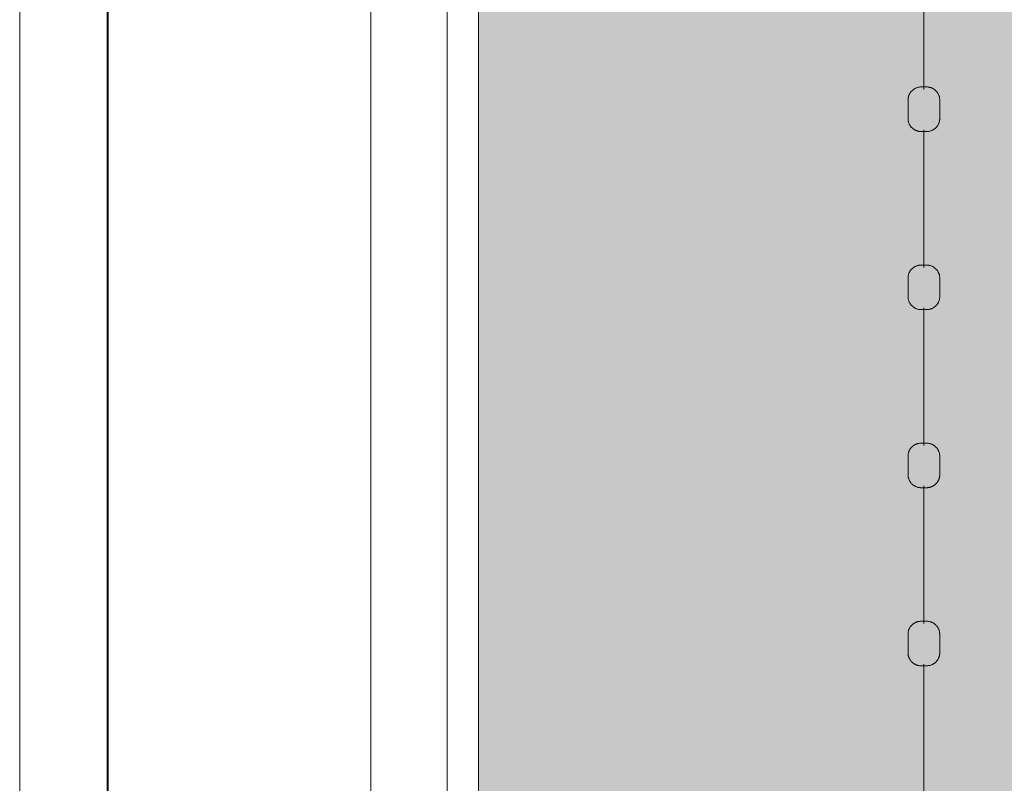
# Model space of a CAD drawing. Header units: millimetres. Extents: x 2016 to 102618, y -16590 to 68005.
# Tile 320 of 654: x 67985 to 69090, y 43663 to 44521. Entities that reach past the tile are written whole.
import ezdxf

# ---------------------------------------------------------------- set-up
doc = ezdxf.new("R2010")
doc.units = ezdxf.units.MM
for name, color, linetype, lineweight in [('A-DETL', 90, 'Continuous', 18), ('A-DETL-MBND', 5, 'Continuous', 13), ('A-FLOR', 192, 'Continuous', 13), ('A-WALL', 113, 'Continuous', 13), ('Q-SPCQ', 91, 'Continuous', 13)]:
    doc.layers.add(name, color=color, linetype=linetype, lineweight=lineweight)
doc.layers.add('Water', color=131, linetype='Continuous')

# ---------------------------------------------------------------- blocks, each defined once
blk = doc.blocks.new('43_VCS_SE_goot_rooster_schuin - 28_VCS_RVS wand-gootrooster 25000mm-4108952-00 Begane grond')
at = {"layer": 'Q-SPCQ'}
for p, q in [((-10470.3, 147.1), (5257.2, 147.1)), ((5256.7, 145.8), (-10470.3, 145.8)), ((-10470.2, -148.8), (5144.4, -148.8))]:
    blk.add_line(p, q, dxfattribs=at)
blk = doc.blocks.new('89_VCS_SE_drijflijn - drijflijn-V276-00 Begane grond')
at = {"layer": 'Q-SPCQ'}
for p, q in [((3767.2, 17.8), (3746.7, 17.8)), ((3967.2, 17.8), (3946.7, 17.8)), ((4167.2, 17.8), (4146.7, 17.8)), ((4367.2, 17.8), (4346.7, 17.8)), ((3579.9, 0), (3734.6, 0)), ((3779.9, 0), (3934.6, 0)), ((3979.9, 0), (4134.6, 0)), ((4179.9, 0), (4334.6, 0)), ((4379.9, 0), (4534.6, 0)), ((3746.7, -17.8), (3767.2, -17.8)), ((3946.7, -17.8), (3967.2, -17.8)), ((4146.7, -17.8), (4167.2, -17.8)), ((4346.7, -17.8), (4367.2, -17.8))]:
    blk.add_line(p, q, dxfattribs=at)
at = {"layer": 'Q-SPCQ', "flags": 128}
for points in [[(3731.9, 3), (3731.9, 3.6), (3731.9, 4.2), (3732, 4.8), (3732.1, 5.4), (3732.2, 5.9), (3732.3, 6.5), (3732.5, 7.1), (3732.6, 7.7), (3732.8, 8.2), (3733, 8.8), (3733.3, 9.3), (3733.6, 9.9), (3733.8, 10.4), (3734.1, 10.9), (3734.5, 11.4), (3734.8, 11.9), (3735.2, 12.3), (3735.6, 12.8), (3736, 13.2), (3736.4, 13.6), (3736.8, 14.1), (3737.3, 14.4), (3737.7, 14.8), (3738.2, 15.2), (3738.7, 15.5), (3739.2, 15.8), (3739.7, 16.1), (3740.3, 16.4), (3740.8, 16.6), (3741.3, 16.8), (3741.9, 17), (3742.5, 17.2), (3743, 17.4), (3743.6, 17.5), (3744.2, 17.6), (3744.8, 17.7), (3745.4, 17.8), (3746, 17.8), (3746.6, 17.8), (3746.7, 17.8)], [(3767.2, 17.8), (3767.8, 17.8), (3768.4, 17.8), (3768.9, 17.7), (3769.5, 17.7), (3770.1, 17.5), (3770.7, 17.4), (3771.2, 17.3), (3771.8, 17.1), (3772.4, 16.9), (3772.9, 16.7), (3773.4, 16.4), (3774, 16.2), (3774.5, 15.9), (3775, 15.6), (3775.5, 15.3), (3776, 14.9), (3776.4, 14.6), (3776.9, 14.2), (3777.3, 13.8), (3777.7, 13.4), (3778.1, 13), (3778.5, 12.5), (3778.9, 12.1), (3779.2, 11.6), (3779.5, 11.1), (3779.9, 10.6), (3780.1, 10.1), (3780.4, 9.6), (3780.7, 9), (3780.9, 8.5), (3781.1, 7.9), (3781.3, 7.4), (3781.4, 6.8), (3781.5, 6.2), (3781.7, 5.7), (3781.7, 5.1), (3781.8, 4.5), (3781.9, 3.9), (3781.9, 3.3), (3781.9, 3.2)], [(3931.9, 3), (3931.9, 3.6), (3931.9, 4.2), (3932, 4.8), (3932.1, 5.4), (3932.2, 5.9), (3932.3, 6.5), (3932.5, 7.1), (3932.6, 7.7), (3932.8, 8.2), (3933, 8.8), (3933.3, 9.3), (3933.6, 9.9), (3933.8, 10.4), (3934.1, 10.9), (3934.5, 11.4), (3934.8, 11.9), (3935.2, 12.3), (3935.6, 12.8), (3936, 13.2), (3936.4, 13.6), (3936.8, 14.1), (3937.3, 14.4), (3937.7, 14.8), (3938.2, 15.2), (3938.7, 15.5), (3939.2, 15.8), (3939.7, 16.1), (3940.3, 16.4), (3940.8, 16.6), (3941.3, 16.8), (3941.9, 17), (3942.5, 17.2), (3943, 17.4), (3943.6, 17.5), (3944.2, 17.6), (3944.8, 17.7), (3945.4, 17.8), (3946, 17.8), (3946.6, 17.8), (3946.7, 17.8)], [(3967.2, 17.8), (3967.8, 17.8), (3968.4, 17.8), (3968.9, 17.7), (3969.5, 17.7), (3970.1, 17.5), (3970.7, 17.4), (3971.2, 17.3), (3971.8, 17.1), (3972.4, 16.9), (3972.9, 16.7), (3973.4, 16.4), (3974, 16.2), (3974.5, 15.9), (3975, 15.6), (3975.5, 15.3), (3976, 14.9), (3976.4, 14.6), (3976.9, 14.2), (3977.3, 13.8), (3977.7, 13.4), (3978.1, 13), (3978.5, 12.5), (3978.9, 12.1), (3979.2, 11.6), (3979.5, 11.1), (3979.9, 10.6), (3980.1, 10.1), (3980.4, 9.6), (3980.7, 9), (3980.9, 8.5), (3981.1, 7.9), (3981.3, 7.4), (3981.4, 6.8), (3981.5, 6.2), (3981.7, 5.7), (3981.7, 5.1), (3981.8, 4.5), (3981.9, 3.9), (3981.9, 3.3), (3981.9, 3.2)], [(4131.9, 3), (4131.9, 3.6), (4131.9, 4.2), (4132, 4.8), (4132.1, 5.4), (4132.2, 5.9), (4132.3, 6.5), (4132.5, 7.1), (4132.6, 7.7), (4132.8, 8.2), (4133, 8.8), (4133.3, 9.3), (4133.6, 9.9), (4133.8, 10.4), (4134.1, 10.9), (4134.5, 11.4), (4134.8, 11.9), (4135.2, 12.3), (4135.6, 12.8), (4136, 13.2), (4136.4, 13.6), (4136.8, 14.1), (4137.3, 14.4), (4137.7, 14.8), (4138.2, 15.2), (4138.7, 15.5), (4139.2, 15.8), (4139.7, 16.1), (4140.3, 16.4), (4140.8, 16.6), (4141.3, 16.8), (4141.9, 17), (4142.5, 17.2), (4143, 17.4), (4143.6, 17.5), (4144.2, 17.6), (4144.8, 17.7), (4145.4, 17.8), (4146, 17.8), (4146.6, 17.8), (4146.7, 17.8)], [(4167.2, 17.8), (4167.8, 17.8), (4168.4, 17.8), (4168.9, 17.7), (4169.5, 17.7), (4170.1, 17.5), (4170.7, 17.4), (4171.2, 17.3), (4171.8, 17.1), (4172.4, 16.9), (4172.9, 16.7), (4173.4, 16.4), (4174, 16.2), (4174.5, 15.9), (4175, 15.6), (4175.5, 15.3), (4176, 14.9), (4176.4, 14.6), (4176.9, 14.2), (4177.3, 13.8), (4177.7, 13.4), (4178.1, 13), (4178.5, 12.5), (4178.9, 12.1), (4179.2, 11.6), (4179.5, 11.1), (4179.9, 10.6), (4180.1, 10.1), (4180.4, 9.6), (4180.7, 9), (4180.9, 8.5), (4181.1, 7.9), (4181.3, 7.4), (4181.4, 6.8), (4181.5, 6.2), (4181.7, 5.7), (4181.7, 5.1), (4181.8, 4.5), (4181.9, 3.9), (4181.9, 3.3), (4181.9, 3.2)], [(4331.9, 3), (4331.9, 3.6), (4331.9, 4.2), (4332, 4.8), (4332.1, 5.4), (4332.2, 5.9), (4332.3, 6.5), (4332.5, 7.1), (4332.6, 7.7), (4332.8, 8.2), (4333, 8.8), (4333.3, 9.3), (4333.6, 9.9), (4333.8, 10.4), (4334.1, 10.9), (4334.5, 11.4), (4334.8, 11.9), (4335.2, 12.3), (4335.6, 12.8), (4336, 13.2), (4336.4, 13.6), (4336.8, 14.1), (4337.3, 14.4), (4337.7, 14.8), (4338.2, 15.2), (4338.7, 15.5), (4339.2, 15.8), (4339.7, 16.1), (4340.3, 16.4), (4340.8, 16.6), (4341.3, 16.8), (4341.9, 17), (4342.5, 17.2), (4343, 17.4), (4343.6, 17.5), (4344.2, 17.6), (4344.8, 17.7), (4345.4, 17.8), (4346, 17.8), (4346.6, 17.8), (4346.7, 17.8)], [(4367.2, 17.8), (4367.8, 17.8), (4368.4, 17.8), (4368.9, 17.7), (4369.5, 17.7), (4370.1, 17.5), (4370.7, 17.4), (4371.2, 17.3), (4371.8, 17.1), (4372.4, 16.9), (4372.9, 16.7), (4373.4, 16.4), (4374, 16.2), (4374.5, 15.9), (4375, 15.6), (4375.5, 15.3), (4376, 14.9), (4376.4, 14.6), (4376.9, 14.2), (4377.3, 13.8), (4377.7, 13.4), (4378.1, 13), (4378.5, 12.5), (4378.9, 12.1), (4379.2, 11.6), (4379.5, 11.1), (4379.9, 10.6), (4380.1, 10.1), (4380.4, 9.6), (4380.7, 9), (4380.9, 8.5), (4381.1, 7.9), (4381.3, 7.4), (4381.4, 6.8), (4381.5, 6.2), (4381.7, 5.7), (4381.7, 5.1), (4381.8, 4.5), (4381.9, 3.9), (4381.9, 3.3), (4381.9, 3.2)], [(3731.9, -3), (3731.9, -3), (3731.9, -3), (3731.9, -3), (3731.9, -3), (3731.9, -2.9), (3731.9, -2.9), (3731.9, -2.9), (3731.9, -2.8), (3731.9, -2.8), (3731.9, -2.8), (3731.9, -2.7), (3731.9, -2.7), (3731.9, -2.6), (3731.9, -2.5), (3731.9, -2.5), (3731.9, -2.4), (3731.9, -2.3), (3731.9, -2.3), (3731.9, -2.2), (3731.9, -2.1), (3731.9, -2), (3731.9, -1.9), (3731.9, -1.8), (3731.9, -1.7), (3731.9, -1.6), (3731.9, -1.5), (3731.9, -1.4), (3731.9, -1.3), (3731.9, -1.2), (3731.9, -1.1), (3731.9, -1), (3731.9, -0.9), (3731.9, -0.7), (3731.9, -0.6), (3731.9, -0.5), (3731.9, -0.4), (3731.9, -0.3), (3731.9, -0.2), (3731.9, 0), (3731.9, 0.1), (3731.9, 0.2), (3731.9, 0.3), (3731.9, 0.4), (3731.9, 0.6), (3731.9, 0.7), (3731.9, 0.8), (3731.9, 0.9), (3731.9, 1), (3731.9, 1.1), (3731.9, 1.2), (3731.9, 1.4), (3731.9, 1.5), (3731.9, 1.6), (3731.9, 1.7), (3731.9, 1.8), (3731.9, 1.9), (3731.9, 2), (3731.9, 2), (3731.9, 2.1), (3731.9, 2.2), (3731.9, 2.3), (3731.9, 2.4), (3731.9, 2.4), (3731.9, 2.5), (3731.9, 2.6), (3731.9, 2.6), (3731.9, 2.7), (3731.9, 2.7), (3731.9, 2.8), (3731.9, 2.8), (3731.9, 2.9), (3731.9, 2.9), (3731.9, 2.9), (3731.9, 3), (3731.9, 3), (3731.9, 3), (3731.9, 3), (3731.9, 3)], [(3731.9, 3), (3731.9, 3), (3731.9, 3), (3731.9, 3), (3731.9, 3), (3731.9, 2.9), (3731.9, 2.9), (3731.9, 2.9), (3731.9, 2.8), (3731.9, 2.8), (3731.9, 2.8), (3731.9, 2.7), (3731.9, 2.7), (3731.9, 2.6), (3731.9, 2.5), (3731.9, 2.5), (3731.9, 2.4), (3731.9, 2.3), (3731.9, 2.3), (3731.9, 2.2), (3731.9, 2.1), (3731.9, 2), (3731.9, 1.9), (3731.9, 1.8), (3731.9, 1.7), (3731.9, 1.6), (3731.9, 1.5), (3731.9, 1.4), (3731.9, 1.3), (3731.9, 1.2), (3731.9, 1.1), (3731.9, 1), (3731.9, 0.9), (3731.9, 0.7), (3731.9, 0.6), (3731.9, 0.5), (3731.9, 0.4), (3731.9, 0.3), (3731.9, 0.2), (3731.9, 0), (3731.9, -0.1), (3731.9, -0.2), (3731.9, -0.3), (3731.9, -0.4), (3731.9, -0.6), (3731.9, -0.7), (3731.9, -0.8), (3731.9, -0.9), (3731.9, -1), (3731.9, -1.1), (3731.9, -1.2), (3731.9, -1.4), (3731.9, -1.5), (3731.9, -1.6), (3731.9, -1.7), (3731.9, -1.8), (3731.9, -1.9), (3731.9, -2), (3731.9, -2), (3731.9, -2.1), (3731.9, -2.2), (3731.9, -2.3), (3731.9, -2.4), (3731.9, -2.4), (3731.9, -2.5), (3731.9, -2.6), (3731.9, -2.6), (3731.9, -2.7), (3731.9, -2.7), (3731.9, -2.8), (3731.9, -2.8), (3731.9, -2.9), (3731.9, -2.9), (3731.9, -2.9), (3731.9, -3), (3731.9, -3), (3731.9, -3), (3731.9, -3), (3731.9, -3)], [(3781.9, 3.2), (3781.9, 3.2), (3781.9, 3.1), (3781.9, 3.1), (3781.9, 3.1), (3781.9, 3.1), (3781.9, 3.1), (3781.9, 3), (3781.9, 3), (3781.9, 3), (3781.9, 2.9), (3781.9, 2.9), (3781.9, 2.8), (3781.9, 2.7), (3781.9, 2.7), (3781.9, 2.6), (3781.9, 2.5), (3781.9, 2.5), (3781.9, 2.4), (3781.9, 2.3), (3781.9, 2.2), (3781.9, 2.1), (3781.9, 2), (3781.9, 1.9), (3781.9, 1.8), (3781.9, 1.7), (3781.9, 1.6), (3781.9, 1.5), (3781.9, 1.4), (3781.9, 1.3), (3781.9, 1.1), (3781.9, 1), (3781.9, 0.9), (3781.9, 0.8), (3781.9, 0.7), (3781.9, 0.5), (3781.9, 0.4), (3781.9, 0.3), (3781.9, 0.2), (3781.9, 0), (3781.9, -0.1), (3781.9, -0.2), (3781.9, -0.3), (3781.9, -0.5), (3781.9, -0.6), (3781.9, -0.7), (3781.9, -0.8), (3781.9, -1), (3781.9, -1.1), (3781.9, -1.2), (3781.9, -1.3), (3781.9, -1.4), (3781.9, -1.5), (3781.9, -1.6), (3781.9, -1.8), (3781.9, -1.9), (3781.9, -2), (3781.9, -2.1), (3781.9, -2.2), (3781.9, -2.2), (3781.9, -2.3), (3781.9, -2.4), (3781.9, -2.5), (3781.9, -2.6), (3781.9, -2.6), (3781.9, -2.7), (3781.9, -2.8), (3781.9, -2.8), (3781.9, -2.9), (3781.9, -2.9), (3781.9, -3), (3781.9, -3), (3781.9, -3.1), (3781.9, -3.1), (3781.9, -3.1), (3781.9, -3.1), (3781.9, -3.1), (3781.9, -3.2), (3781.9, -3.2)], [(3781.9, -3.2), (3781.9, -3.2), (3781.9, -3.1), (3781.9, -3.1), (3781.9, -3.1), (3781.9, -3.1), (3781.9, -3.1), (3781.9, -3), (3781.9, -3), (3781.9, -3), (3781.9, -2.9), (3781.9, -2.9), (3781.9, -2.8), (3781.9, -2.7), (3781.9, -2.7), (3781.9, -2.6), (3781.9, -2.5), (3781.9, -2.5), (3781.9, -2.4), (3781.9, -2.3), (3781.9, -2.2), (3781.9, -2.1), (3781.9, -2), (3781.9, -1.9), (3781.9, -1.8), (3781.9, -1.7), (3781.9, -1.6), (3781.9, -1.5), (3781.9, -1.4), (3781.9, -1.3), (3781.9, -1.1), (3781.9, -1), (3781.9, -0.9), (3781.9, -0.8), (3781.9, -0.7), (3781.9, -0.5), (3781.9, -0.4), (3781.9, -0.3), (3781.9, -0.2), (3781.9, 0), (3781.9, 0.1), (3781.9, 0.2), (3781.9, 0.3), (3781.9, 0.5), (3781.9, 0.6), (3781.9, 0.7), (3781.9, 0.8), (3781.9, 1), (3781.9, 1.1), (3781.9, 1.2), (3781.9, 1.3), (3781.9, 1.4), (3781.9, 1.5), (3781.9, 1.6), (3781.9, 1.8), (3781.9, 1.9), (3781.9, 2), (3781.9, 2.1), (3781.9, 2.2), (3781.9, 2.2), (3781.9, 2.3), (3781.9, 2.4), (3781.9, 2.5), (3781.9, 2.6), (3781.9, 2.6), (3781.9, 2.7), (3781.9, 2.8), (3781.9, 2.8), (3781.9, 2.9), (3781.9, 2.9), (3781.9, 3), (3781.9, 3), (3781.9, 3.1), (3781.9, 3.1), (3781.9, 3.1), (3781.9, 3.1), (3781.9, 3.1), (3781.9, 3.2), (3781.9, 3.2)], [(3931.9, -3), (3931.9, -3), (3931.9, -3), (3931.9, -3), (3931.9, -3), (3931.9, -2.9), (3931.9, -2.9), (3931.9, -2.9), (3931.9, -2.8), (3931.9, -2.8), (3931.9, -2.8), (3931.9, -2.7), (3931.9, -2.7), (3931.9, -2.6), (3931.9, -2.5), (3931.9, -2.5), (3931.9, -2.4), (3931.9, -2.3), (3931.9, -2.3), (3931.9, -2.2), (3931.9, -2.1), (3931.9, -2), (3931.9, -1.9), (3931.9, -1.8), (3931.9, -1.7), (3931.9, -1.6), (3931.9, -1.5), (3931.9, -1.4), (3931.9, -1.3), (3931.9, -1.2), (3931.9, -1.1), (3931.9, -1), (3931.9, -0.9), (3931.9, -0.7), (3931.9, -0.6), (3931.9, -0.5), (3931.9, -0.4), (3931.9, -0.3), (3931.9, -0.2), (3931.9, 0), (3931.9, 0.1), (3931.9, 0.2), (3931.9, 0.3), (3931.9, 0.4), (3931.9, 0.6), (3931.9, 0.7), (3931.9, 0.8), (3931.9, 0.9), (3931.9, 1), (3931.9, 1.1), (3931.9, 1.2), (3931.9, 1.4), (3931.9, 1.5), (3931.9, 1.6), (3931.9, 1.7), (3931.9, 1.8), (3931.9, 1.9), (3931.9, 2), (3931.9, 2), (3931.9, 2.1), (3931.9, 2.2), (3931.9, 2.3), (3931.9, 2.4), (3931.9, 2.4), (3931.9, 2.5), (3931.9, 2.6), (3931.9, 2.6), (3931.9, 2.7), (3931.9, 2.7), (3931.9, 2.8), (3931.9, 2.8), (3931.9, 2.9), (3931.9, 2.9), (3931.9, 2.9), (3931.9, 3), (3931.9, 3), (3931.9, 3), (3931.9, 3), (3931.9, 3)], [(3931.9, 3), (3931.9, 3), (3931.9, 3), (3931.9, 3), (3931.9, 3), (3931.9, 2.9), (3931.9, 2.9), (3931.9, 2.9), (3931.9, 2.8), (3931.9, 2.8), (3931.9, 2.8), (3931.9, 2.7), (3931.9, 2.7), (3931.9, 2.6), (3931.9, 2.5), (3931.9, 2.5), (3931.9, 2.4), (3931.9, 2.3), (3931.9, 2.3), (3931.9, 2.2), (3931.9, 2.1), (3931.9, 2), (3931.9, 1.9), (3931.9, 1.8), (3931.9, 1.7), (3931.9, 1.6), (3931.9, 1.5), (3931.9, 1.4), (3931.9, 1.3), (3931.9, 1.2), (3931.9, 1.1), (3931.9, 1), (3931.9, 0.9), (3931.9, 0.7), (3931.9, 0.6), (3931.9, 0.5), (3931.9, 0.4), (3931.9, 0.3), (3931.9, 0.2), (3931.9, 0), (3931.9, -0.1), (3931.9, -0.2), (3931.9, -0.3), (3931.9, -0.4), (3931.9, -0.6), (3931.9, -0.7), (3931.9, -0.8), (3931.9, -0.9), (3931.9, -1), (3931.9, -1.1), (3931.9, -1.2), (3931.9, -1.4), (3931.9, -1.5), (3931.9, -1.6), (3931.9, -1.7), (3931.9, -1.8), (3931.9, -1.9), (3931.9, -2), (3931.9, -2), (3931.9, -2.1), (3931.9, -2.2), (3931.9, -2.3), (3931.9, -2.4), (3931.9, -2.4), (3931.9, -2.5), (3931.9, -2.6), (3931.9, -2.6), (3931.9, -2.7), (3931.9, -2.7), (3931.9, -2.8), (3931.9, -2.8), (3931.9, -2.9), (3931.9, -2.9), (3931.9, -2.9), (3931.9, -3), (3931.9, -3), (3931.9, -3), (3931.9, -3), (3931.9, -3)], [(3981.9, 3.2), (3981.9, 3.2), (3981.9, 3.1), (3981.9, 3.1), (3981.9, 3.1), (3981.9, 3.1), (3981.9, 3.1), (3981.9, 3), (3981.9, 3), (3981.9, 3), (3981.9, 2.9), (3981.9, 2.9), (3981.9, 2.8), (3981.9, 2.7), (3981.9, 2.7), (3981.9, 2.6), (3981.9, 2.5), (3981.9, 2.5), (3981.9, 2.4), (3981.9, 2.3), (3981.9, 2.2), (3981.9, 2.1), (3981.9, 2), (3981.9, 1.9), (3981.9, 1.8), (3981.9, 1.7), (3981.9, 1.6), (3981.9, 1.5), (3981.9, 1.4), (3981.9, 1.3), (3981.9, 1.1), (3981.9, 1), (3981.9, 0.9), (3981.9, 0.8), (3981.9, 0.7), (3981.9, 0.5), (3981.9, 0.4), (3981.9, 0.3), (3981.9, 0.2), (3981.9, 0), (3981.9, -0.1), (3981.9, -0.2), (3981.9, -0.3), (3981.9, -0.5), (3981.9, -0.6), (3981.9, -0.7), (3981.9, -0.8), (3981.9, -1), (3981.9, -1.1), (3981.9, -1.2), (3981.9, -1.3), (3981.9, -1.4), (3981.9, -1.5), (3981.9, -1.6), (3981.9, -1.8), (3981.9, -1.9), (3981.9, -2), (3981.9, -2.1), (3981.9, -2.2), (3981.9, -2.2), (3981.9, -2.3), (3981.9, -2.4), (3981.9, -2.5), (3981.9, -2.6), (3981.9, -2.6), (3981.9, -2.7), (3981.9, -2.8), (3981.9, -2.8), (3981.9, -2.9), (3981.9, -2.9), (3981.9, -3), (3981.9, -3), (3981.9, -3.1), (3981.9, -3.1), (3981.9, -3.1), (3981.9, -3.1), (3981.9, -3.1), (3981.9, -3.2), (3981.9, -3.2)], [(3981.9, -3.2), (3981.9, -3.2), (3981.9, -3.1), (3981.9, -3.1), (3981.9, -3.1), (3981.9, -3.1), (3981.9, -3.1), (3981.9, -3), (3981.9, -3), (3981.9, -3), (3981.9, -2.9), (3981.9, -2.9), (3981.9, -2.8), (3981.9, -2.7), (3981.9, -2.7), (3981.9, -2.6), (3981.9, -2.5), (3981.9, -2.5), (3981.9, -2.4), (3981.9, -2.3), (3981.9, -2.2), (3981.9, -2.1), (3981.9, -2), (3981.9, -1.9), (3981.9, -1.8), (3981.9, -1.7), (3981.9, -1.6), (3981.9, -1.5), (3981.9, -1.4), (3981.9, -1.3), (3981.9, -1.1), (3981.9, -1), (3981.9, -0.9), (3981.9, -0.8), (3981.9, -0.7), (3981.9, -0.5), (3981.9, -0.4), (3981.9, -0.3), (3981.9, -0.2), (3981.9, 0), (3981.9, 0.1), (3981.9, 0.2), (3981.9, 0.3), (3981.9, 0.5), (3981.9, 0.6), (3981.9, 0.7), (3981.9, 0.8), (3981.9, 1), (3981.9, 1.1), (3981.9, 1.2), (3981.9, 1.3), (3981.9, 1.4), (3981.9, 1.5), (3981.9, 1.6), (3981.9, 1.8), (3981.9, 1.9), (3981.9, 2), (3981.9, 2.1), (3981.9, 2.2), (3981.9, 2.2), (3981.9, 2.3), (3981.9, 2.4), (3981.9, 2.5), (3981.9, 2.6), (3981.9, 2.6), (3981.9, 2.7), (3981.9, 2.8), (3981.9, 2.8), (3981.9, 2.9), (3981.9, 2.9), (3981.9, 3), (3981.9, 3), (3981.9, 3.1), (3981.9, 3.1), (3981.9, 3.1), (3981.9, 3.1), (3981.9, 3.1), (3981.9, 3.2), (3981.9, 3.2)], [(4131.9, -3), (4131.9, -3), (4131.9, -3), (4131.9, -3), (4131.9, -3), (4131.9, -2.9), (4131.9, -2.9), (4131.9, -2.9), (4131.9, -2.8), (4131.9, -2.8), (4131.9, -2.8), (4131.9, -2.7), (4131.9, -2.7), (4131.9, -2.6), (4131.9, -2.5), (4131.9, -2.5), (4131.9, -2.4), (4131.9, -2.3), (4131.9, -2.3), (4131.9, -2.2), (4131.9, -2.1), (4131.9, -2), (4131.9, -1.9), (4131.9, -1.8), (4131.9, -1.7), (4131.9, -1.6), (4131.9, -1.5), (4131.9, -1.4), (4131.9, -1.3), (4131.9, -1.2), (4131.9, -1.1), (4131.9, -1), (4131.9, -0.9), (4131.9, -0.7), (4131.9, -0.6), (4131.9, -0.5), (4131.9, -0.4), (4131.9, -0.3), (4131.9, -0.2), (4131.9, 0), (4131.9, 0.1), (4131.9, 0.2), (4131.9, 0.3), (4131.9, 0.4), (4131.9, 0.6), (4131.9, 0.7), (4131.9, 0.8), (4131.9, 0.9), (4131.9, 1), (4131.9, 1.1), (4131.9, 1.2), (4131.9, 1.4), (4131.9, 1.5), (4131.9, 1.6), (4131.9, 1.7), (4131.9, 1.8), (4131.9, 1.9), (4131.9, 2), (4131.9, 2), (4131.9, 2.1), (4131.9, 2.2), (4131.9, 2.3), (4131.9, 2.4), (4131.9, 2.4), (4131.9, 2.5), (4131.9, 2.6), (4131.9, 2.6), (4131.9, 2.7), (4131.9, 2.7), (4131.9, 2.8), (4131.9, 2.8), (4131.9, 2.9), (4131.9, 2.9), (4131.9, 2.9), (4131.9, 3), (4131.9, 3), (4131.9, 3), (4131.9, 3), (4131.9, 3)], [(4131.9, 3), (4131.9, 3), (4131.9, 3), (4131.9, 3), (4131.9, 3), (4131.9, 2.9), (4131.9, 2.9), (4131.9, 2.9), (4131.9, 2.8), (4131.9, 2.8), (4131.9, 2.8), (4131.9, 2.7), (4131.9, 2.7), (4131.9, 2.6), (4131.9, 2.5), (4131.9, 2.5), (4131.9, 2.4), (4131.9, 2.3), (4131.9, 2.3), (4131.9, 2.2), (4131.9, 2.1), (4131.9, 2), (4131.9, 1.9), (4131.9, 1.8), (4131.9, 1.7), (4131.9, 1.6), (4131.9, 1.5), (4131.9, 1.4), (4131.9, 1.3), (4131.9, 1.2), (4131.9, 1.1), (4131.9, 1), (4131.9, 0.9), (4131.9, 0.7), (4131.9, 0.6), (4131.9, 0.5), (4131.9, 0.4), (4131.9, 0.3), (4131.9, 0.2), (4131.9, 0), (4131.9, -0.1), (4131.9, -0.2), (4131.9, -0.3), (4131.9, -0.4), (4131.9, -0.6), (4131.9, -0.7), (4131.9, -0.8), (4131.9, -0.9), (4131.9, -1), (4131.9, -1.1), (4131.9, -1.2), (4131.9, -1.4), (4131.9, -1.5), (4131.9, -1.6), (4131.9, -1.7), (4131.9, -1.8), (4131.9, -1.9), (4131.9, -2), (4131.9, -2), (4131.9, -2.1), (4131.9, -2.2), (4131.9, -2.3), (4131.9, -2.4), (4131.9, -2.4), (4131.9, -2.5), (4131.9, -2.6), (4131.9, -2.6), (4131.9, -2.7), (4131.9, -2.7), (4131.9, -2.8), (4131.9, -2.8), (4131.9, -2.9), (4131.9, -2.9), (4131.9, -2.9), (4131.9, -3), (4131.9, -3), (4131.9, -3), (4131.9, -3), (4131.9, -3)], [(4181.9, 3.2), (4181.9, 3.2), (4181.9, 3.1), (4181.9, 3.1), (4181.9, 3.1), (4181.9, 3.1), (4181.9, 3.1), (4181.9, 3), (4181.9, 3), (4181.9, 3), (4181.9, 2.9), (4181.9, 2.9), (4181.9, 2.8), (4181.9, 2.7), (4181.9, 2.7), (4181.9, 2.6), (4181.9, 2.5), (4181.9, 2.5), (4181.9, 2.4), (4181.9, 2.3), (4181.9, 2.2), (4181.9, 2.1), (4181.9, 2), (4181.9, 1.9), (4181.9, 1.8), (4181.9, 1.7), (4181.9, 1.6), (4181.9, 1.5), (4181.9, 1.4), (4181.9, 1.3), (4181.9, 1.1), (4181.9, 1), (4181.9, 0.9), (4181.9, 0.8), (4181.9, 0.7), (4181.9, 0.5), (4181.9, 0.4), (4181.9, 0.3), (4181.9, 0.2), (4181.9, 0), (4181.9, -0.1), (4181.9, -0.2), (4181.9, -0.3), (4181.9, -0.5), (4181.9, -0.6), (4181.9, -0.7), (4181.9, -0.8), (4181.9, -1), (4181.9, -1.1), (4181.9, -1.2), (4181.9, -1.3), (4181.9, -1.4), (4181.9, -1.5), (4181.9, -1.6), (4181.9, -1.8), (4181.9, -1.9), (4181.9, -2), (4181.9, -2.1), (4181.9, -2.2), (4181.9, -2.2), (4181.9, -2.3), (4181.9, -2.4), (4181.9, -2.5), (4181.9, -2.6), (4181.9, -2.6), (4181.9, -2.7), (4181.9, -2.8), (4181.9, -2.8), (4181.9, -2.9), (4181.9, -2.9), (4181.9, -3), (4181.9, -3), (4181.9, -3.1), (4181.9, -3.1), (4181.9, -3.1), (4181.9, -3.1), (4181.9, -3.1), (4181.9, -3.2), (4181.9, -3.2)], [(4181.9, -3.2), (4181.9, -3.2), (4181.9, -3.1), (4181.9, -3.1), (4181.9, -3.1), (4181.9, -3.1), (4181.9, -3.1), (4181.9, -3), (4181.9, -3), (4181.9, -3), (4181.9, -2.9), (4181.9, -2.9), (4181.9, -2.8), (4181.9, -2.7), (4181.9, -2.7), (4181.9, -2.6), (4181.9, -2.5), (4181.9, -2.5), (4181.9, -2.4), (4181.9, -2.3), (4181.9, -2.2), (4181.9, -2.1), (4181.9, -2), (4181.9, -1.9), (4181.9, -1.8), (4181.9, -1.7), (4181.9, -1.6), (4181.9, -1.5), (4181.9, -1.4), (4181.9, -1.3), (4181.9, -1.1), (4181.9, -1), (4181.9, -0.9), (4181.9, -0.8), (4181.9, -0.7), (4181.9, -0.5), (4181.9, -0.4), (4181.9, -0.3), (4181.9, -0.2), (4181.9, 0), (4181.9, 0.1), (4181.9, 0.2), (4181.9, 0.3), (4181.9, 0.5), (4181.9, 0.6), (4181.9, 0.7), (4181.9, 0.8), (4181.9, 1), (4181.9, 1.1), (4181.9, 1.2), (4181.9, 1.3), (4181.9, 1.4), (4181.9, 1.5), (4181.9, 1.6), (4181.9, 1.8), (4181.9, 1.9), (4181.9, 2), (4181.9, 2.1), (4181.9, 2.2), (4181.9, 2.2), (4181.9, 2.3), (4181.9, 2.4), (4181.9, 2.5), (4181.9, 2.6), (4181.9, 2.6), (4181.9, 2.7), (4181.9, 2.8), (4181.9, 2.8), (4181.9, 2.9), (4181.9, 2.9), (4181.9, 3), (4181.9, 3), (4181.9, 3.1), (4181.9, 3.1), (4181.9, 3.1), (4181.9, 3.1), (4181.9, 3.1), (4181.9, 3.2), (4181.9, 3.2)], [(4331.9, -3), (4331.9, -3), (4331.9, -3), (4331.9, -3), (4331.9, -3), (4331.9, -2.9), (4331.9, -2.9), (4331.9, -2.9), (4331.9, -2.8), (4331.9, -2.8), (4331.9, -2.8), (4331.9, -2.7), (4331.9, -2.7), (4331.9, -2.6), (4331.9, -2.5), (4331.9, -2.5), (4331.9, -2.4), (4331.9, -2.3), (4331.9, -2.3), (4331.9, -2.2), (4331.9, -2.1), (4331.9, -2), (4331.9, -1.9), (4331.9, -1.8), (4331.9, -1.7), (4331.9, -1.6), (4331.9, -1.5), (4331.9, -1.4), (4331.9, -1.3), (4331.9, -1.2), (4331.9, -1.1), (4331.9, -1), (4331.9, -0.9), (4331.9, -0.7), (4331.9, -0.6), (4331.9, -0.5), (4331.9, -0.4), (4331.9, -0.3), (4331.9, -0.2), (4331.9, 0), (4331.9, 0.1), (4331.9, 0.2), (4331.9, 0.3), (4331.9, 0.4), (4331.9, 0.6), (4331.9, 0.7), (4331.9, 0.8), (4331.9, 0.9), (4331.9, 1), (4331.9, 1.1), (4331.9, 1.2), (4331.9, 1.4), (4331.9, 1.5), (4331.9, 1.6), (4331.9, 1.7), (4331.9, 1.8), (4331.9, 1.9), (4331.9, 2), (4331.9, 2), (4331.9, 2.1), (4331.9, 2.2), (4331.9, 2.3), (4331.9, 2.4), (4331.9, 2.4), (4331.9, 2.5), (4331.9, 2.6), (4331.9, 2.6), (4331.9, 2.7), (4331.9, 2.7), (4331.9, 2.8), (4331.9, 2.8), (4331.9, 2.9), (4331.9, 2.9), (4331.9, 2.9), (4331.9, 3), (4331.9, 3), (4331.9, 3), (4331.9, 3), (4331.9, 3)], [(4331.9, 3), (4331.9, 3), (4331.9, 3), (4331.9, 3), (4331.9, 3), (4331.9, 2.9), (4331.9, 2.9), (4331.9, 2.9), (4331.9, 2.8), (4331.9, 2.8), (4331.9, 2.8), (4331.9, 2.7), (4331.9, 2.7), (4331.9, 2.6), (4331.9, 2.5), (4331.9, 2.5), (4331.9, 2.4), (4331.9, 2.3), (4331.9, 2.3), (4331.9, 2.2), (4331.9, 2.1), (4331.9, 2), (4331.9, 1.9), (4331.9, 1.8), (4331.9, 1.7), (4331.9, 1.6), (4331.9, 1.5), (4331.9, 1.4), (4331.9, 1.3), (4331.9, 1.2), (4331.9, 1.1), (4331.9, 1), (4331.9, 0.9), (4331.9, 0.7), (4331.9, 0.6), (4331.9, 0.5), (4331.9, 0.4), (4331.9, 0.3), (4331.9, 0.2), (4331.9, 0), (4331.9, -0.1), (4331.9, -0.2), (4331.9, -0.3), (4331.9, -0.4), (4331.9, -0.6), (4331.9, -0.7), (4331.9, -0.8), (4331.9, -0.9), (4331.9, -1), (4331.9, -1.1), (4331.9, -1.2), (4331.9, -1.4), (4331.9, -1.5), (4331.9, -1.6), (4331.9, -1.7), (4331.9, -1.8), (4331.9, -1.9), (4331.9, -2), (4331.9, -2), (4331.9, -2.1), (4331.9, -2.2), (4331.9, -2.3), (4331.9, -2.4), (4331.9, -2.4), (4331.9, -2.5), (4331.9, -2.6), (4331.9, -2.6), (4331.9, -2.7), (4331.9, -2.7), (4331.9, -2.8), (4331.9, -2.8), (4331.9, -2.9), (4331.9, -2.9), (4331.9, -2.9), (4331.9, -3), (4331.9, -3), (4331.9, -3), (4331.9, -3), (4331.9, -3)], [(4381.9, 3.2), (4381.9, 3.2), (4381.9, 3.1), (4381.9, 3.1), (4381.9, 3.1), (4381.9, 3.1), (4381.9, 3.1), (4381.9, 3), (4381.9, 3), (4381.9, 3), (4381.9, 2.9), (4381.9, 2.9), (4381.9, 2.8), (4381.9, 2.7), (4381.9, 2.7), (4381.9, 2.6), (4381.9, 2.5), (4381.9, 2.5), (4381.9, 2.4), (4381.9, 2.3), (4381.9, 2.2), (4381.9, 2.1), (4381.9, 2), (4381.9, 1.9), (4381.9, 1.8), (4381.9, 1.7), (4381.9, 1.6), (4381.9, 1.5), (4381.9, 1.4), (4381.9, 1.3), (4381.9, 1.1), (4381.9, 1), (4381.9, 0.9), (4381.9, 0.8), (4381.9, 0.7), (4381.9, 0.5), (4381.9, 0.4), (4381.9, 0.3), (4381.9, 0.2), (4381.9, 0), (4381.9, -0.1), (4381.9, -0.2), (4381.9, -0.3), (4381.9, -0.5), (4381.9, -0.6), (4381.9, -0.7), (4381.9, -0.8), (4381.9, -1), (4381.9, -1.1), (4381.9, -1.2), (4381.9, -1.3), (4381.9, -1.4), (4381.9, -1.5), (4381.9, -1.6), (4381.9, -1.8), (4381.9, -1.9), (4381.9, -2), (4381.9, -2.1), (4381.9, -2.2), (4381.9, -2.2), (4381.9, -2.3), (4381.9, -2.4), (4381.9, -2.5), (4381.9, -2.6), (4381.9, -2.6), (4381.9, -2.7), (4381.9, -2.8), (4381.9, -2.8), (4381.9, -2.9), (4381.9, -2.9), (4381.9, -3), (4381.9, -3), (4381.9, -3.1), (4381.9, -3.1), (4381.9, -3.1), (4381.9, -3.1), (4381.9, -3.1), (4381.9, -3.2), (4381.9, -3.2)], [(4381.9, -3.2), (4381.9, -3.2), (4381.9, -3.1), (4381.9, -3.1), (4381.9, -3.1), (4381.9, -3.1), (4381.9, -3.1), (4381.9, -3), (4381.9, -3), (4381.9, -3), (4381.9, -2.9), (4381.9, -2.9), (4381.9, -2.8), (4381.9, -2.7), (4381.9, -2.7), (4381.9, -2.6), (4381.9, -2.5), (4381.9, -2.5), (4381.9, -2.4), (4381.9, -2.3), (4381.9, -2.2), (4381.9, -2.1), (4381.9, -2), (4381.9, -1.9), (4381.9, -1.8), (4381.9, -1.7), (4381.9, -1.6), (4381.9, -1.5), (4381.9, -1.4), (4381.9, -1.3), (4381.9, -1.1), (4381.9, -1), (4381.9, -0.9), (4381.9, -0.8), (4381.9, -0.7), (4381.9, -0.5), (4381.9, -0.4), (4381.9, -0.3), (4381.9, -0.2), (4381.9, 0), (4381.9, 0.1), (4381.9, 0.2), (4381.9, 0.3), (4381.9, 0.5), (4381.9, 0.6), (4381.9, 0.7), (4381.9, 0.8), (4381.9, 1), (4381.9, 1.1), (4381.9, 1.2), (4381.9, 1.3), (4381.9, 1.4), (4381.9, 1.5), (4381.9, 1.6), (4381.9, 1.8), (4381.9, 1.9), (4381.9, 2), (4381.9, 2.1), (4381.9, 2.2), (4381.9, 2.2), (4381.9, 2.3), (4381.9, 2.4), (4381.9, 2.5), (4381.9, 2.6), (4381.9, 2.6), (4381.9, 2.7), (4381.9, 2.8), (4381.9, 2.8), (4381.9, 2.9), (4381.9, 2.9), (4381.9, 3), (4381.9, 3), (4381.9, 3.1), (4381.9, 3.1), (4381.9, 3.1), (4381.9, 3.1), (4381.9, 3.1), (4381.9, 3.2), (4381.9, 3.2)], [(3746.7, -17.8), (3746.1, -17.8), (3745.5, -17.8), (3744.9, -17.7), (3744.4, -17.7), (3743.8, -17.5), (3743.2, -17.4), (3742.6, -17.3), (3742, -17.1), (3741.5, -16.9), (3740.9, -16.7), (3740.4, -16.4), (3739.9, -16.2), (3739.3, -15.9), (3738.8, -15.6), (3738.3, -15.2), (3737.9, -14.9), (3737.4, -14.5), (3736.9, -14.2), (3736.5, -13.8), (3736.1, -13.3), (3735.7, -12.9), (3735.3, -12.5), (3734.9, -12), (3734.6, -11.5), (3734.2, -11), (3733.9, -10.5), (3733.6, -10), (3733.4, -9.5), (3733.1, -8.9), (3732.9, -8.4), (3732.7, -7.8), (3732.5, -7.3), (3732.3, -6.7), (3732.2, -6.1), (3732.1, -5.5), (3732, -4.9), (3731.9, -4.3), (3731.9, -3.8), (3731.9, -3.2), (3731.9, -3)], [(3781.9, -3.2), (3781.9, -3.7), (3781.8, -4.3), (3781.8, -4.9), (3781.7, -5.5), (3781.6, -6.1), (3781.5, -6.6), (3781.3, -7.2), (3781.1, -7.8), (3780.9, -8.3), (3780.7, -8.9), (3780.5, -9.4), (3780.2, -9.9), (3779.9, -10.5), (3779.6, -11), (3779.3, -11.4), (3779, -11.9), (3778.6, -12.4), (3778.2, -12.8), (3777.8, -13.3), (3777.4, -13.7), (3777, -14.1), (3776.5, -14.5), (3776.1, -14.8), (3775.6, -15.2), (3775.1, -15.5), (3774.6, -15.8), (3774.1, -16.1), (3773.6, -16.4), (3773.1, -16.6), (3772.5, -16.8), (3772, -17), (3771.4, -17.2), (3770.8, -17.4), (3770.3, -17.5), (3769.7, -17.6), (3769.1, -17.7), (3768.5, -17.8), (3767.9, -17.8), (3767.3, -17.8), (3767.2, -17.8)], [(3946.7, -17.8), (3946.1, -17.8), (3945.5, -17.8), (3944.9, -17.7), (3944.4, -17.7), (3943.8, -17.5), (3943.2, -17.4), (3942.6, -17.3), (3942, -17.1), (3941.5, -16.9), (3940.9, -16.7), (3940.4, -16.4), (3939.9, -16.2), (3939.3, -15.9), (3938.8, -15.6), (3938.3, -15.2), (3937.9, -14.9), (3937.4, -14.5), (3936.9, -14.2), (3936.5, -13.8), (3936.1, -13.3), (3935.7, -12.9), (3935.3, -12.5), (3934.9, -12), (3934.6, -11.5), (3934.2, -11), (3933.9, -10.5), (3933.6, -10), (3933.4, -9.5), (3933.1, -8.9), (3932.9, -8.4), (3932.7, -7.8), (3932.5, -7.3), (3932.3, -6.7), (3932.2, -6.1), (3932.1, -5.5), (3932, -4.9), (3931.9, -4.3), (3931.9, -3.8), (3931.9, -3.2), (3931.9, -3)], [(3981.9, -3.2), (3981.9, -3.7), (3981.8, -4.3), (3981.8, -4.9), (3981.7, -5.5), (3981.6, -6.1), (3981.5, -6.6), (3981.3, -7.2), (3981.1, -7.8), (3980.9, -8.3), (3980.7, -8.9), (3980.5, -9.4), (3980.2, -9.9), (3979.9, -10.5), (3979.6, -11), (3979.3, -11.4), (3979, -11.9), (3978.6, -12.4), (3978.2, -12.8), (3977.8, -13.3), (3977.4, -13.7), (3977, -14.1), (3976.5, -14.5), (3976.1, -14.8), (3975.6, -15.2), (3975.1, -15.5), (3974.6, -15.8), (3974.1, -16.1), (3973.6, -16.4), (3973.1, -16.6), (3972.5, -16.8), (3972, -17), (3971.4, -17.2), (3970.8, -17.4), (3970.3, -17.5), (3969.7, -17.6), (3969.1, -17.7), (3968.5, -17.8), (3967.9, -17.8), (3967.3, -17.8), (3967.2, -17.8)], [(4146.7, -17.8), (4146.1, -17.8), (4145.5, -17.8), (4144.9, -17.7), (4144.4, -17.7), (4143.8, -17.5), (4143.2, -17.4), (4142.6, -17.3), (4142, -17.1), (4141.5, -16.9), (4140.9, -16.7), (4140.4, -16.4), (4139.9, -16.2), (4139.3, -15.9), (4138.8, -15.6), (4138.3, -15.2), (4137.9, -14.9), (4137.4, -14.5), (4136.9, -14.2), (4136.5, -13.8), (4136.1, -13.3), (4135.7, -12.9), (4135.3, -12.5), (4134.9, -12), (4134.6, -11.5), (4134.2, -11), (4133.9, -10.5), (4133.6, -10), (4133.4, -9.5), (4133.1, -8.9), (4132.9, -8.4), (4132.7, -7.8), (4132.5, -7.3), (4132.3, -6.7), (4132.2, -6.1), (4132.1, -5.5), (4132, -4.9), (4131.9, -4.3), (4131.9, -3.8), (4131.9, -3.2), (4131.9, -3)], [(4181.9, -3.2), (4181.9, -3.7), (4181.8, -4.3), (4181.8, -4.9), (4181.7, -5.5), (4181.6, -6.1), (4181.5, -6.6), (4181.3, -7.2), (4181.1, -7.8), (4180.9, -8.3), (4180.7, -8.9), (4180.5, -9.4), (4180.2, -9.9), (4179.9, -10.5), (4179.6, -11), (4179.3, -11.4), (4179, -11.9), (4178.6, -12.4), (4178.2, -12.8), (4177.8, -13.3), (4177.4, -13.7), (4177, -14.1), (4176.5, -14.5), (4176.1, -14.8), (4175.6, -15.2), (4175.1, -15.5), (4174.6, -15.8), (4174.1, -16.1), (4173.6, -16.4), (4173.1, -16.6), (4172.5, -16.8), (4172, -17), (4171.4, -17.2), (4170.8, -17.4), (4170.3, -17.5), (4169.7, -17.6), (4169.1, -17.7), (4168.5, -17.8), (4167.9, -17.8), (4167.3, -17.8), (4167.2, -17.8)], [(4346.7, -17.8), (4346.1, -17.8), (4345.5, -17.8), (4344.9, -17.7), (4344.4, -17.7), (4343.8, -17.5), (4343.2, -17.4), (4342.6, -17.3), (4342, -17.1), (4341.5, -16.9), (4340.9, -16.7), (4340.4, -16.4), (4339.9, -16.2), (4339.3, -15.9), (4338.8, -15.6), (4338.3, -15.2), (4337.9, -14.9), (4337.4, -14.5), (4336.9, -14.2), (4336.5, -13.8), (4336.1, -13.3), (4335.7, -12.9), (4335.3, -12.5), (4334.9, -12), (4334.6, -11.5), (4334.2, -11), (4333.9, -10.5), (4333.6, -10), (4333.4, -9.5), (4333.1, -8.9), (4332.9, -8.4), (4332.7, -7.8), (4332.5, -7.3), (4332.3, -6.7), (4332.2, -6.1), (4332.1, -5.5), (4332, -4.9), (4331.9, -4.3), (4331.9, -3.8), (4331.9, -3.2), (4331.9, -3)], [(4381.9, -3.2), (4381.9, -3.7), (4381.8, -4.3), (4381.8, -4.9), (4381.7, -5.5), (4381.6, -6.1), (4381.5, -6.6), (4381.3, -7.2), (4381.1, -7.8), (4380.9, -8.3), (4380.7, -8.9), (4380.5, -9.4), (4380.2, -9.9), (4379.9, -10.5), (4379.6, -11), (4379.3, -11.4), (4379, -11.9), (4378.6, -12.4), (4378.2, -12.8), (4377.8, -13.3), (4377.4, -13.7), (4377, -14.1), (4376.5, -14.5), (4376.1, -14.8), (4375.6, -15.2), (4375.1, -15.5), (4374.6, -15.8), (4374.1, -16.1), (4373.6, -16.4), (4373.1, -16.6), (4372.5, -16.8), (4372, -17), (4371.4, -17.2), (4370.8, -17.4), (4370.3, -17.5), (4369.7, -17.6), (4369.1, -17.7), (4368.5, -17.8), (4367.9, -17.8), (4367.3, -17.8), (4367.2, -17.8)]]:
    blk.add_lwpolyline(points, dxfattribs=at)
blk = doc.blocks.new('Walls 12 - Walls 1-3087048-00 Begane grond')
at = {"layer": 'A-WALL'}
blk.add_line((68465, 38339), (68465, 53945.4), dxfattribs=at)

msp = doc.modelspace()

# ---------------------------------------------------------------- hatches: boundary and pattern name
at = {"layer": 'Water', "transparency": 33554509}
msp.add_hatch(color=256, dxfattribs=at).paths.add_polyline_path([(89500, 36300), (89500, 61320), (68500, 61320), (68500, 36300), (89155, 36300)], flags=0)

# ---------------------------------------------------------------- linework, layer by layer
at = {"layer": 'A-DETL', "lineweight": 13}
msp.add_line((68500, 61320), (68500, 36300), dxfattribs=at)
at = {"layer": 'A-DETL-MBND'}
msp.add_line((68500, 53944.5), (68500, 38395), dxfattribs=at)
at = {"layer": 'A-FLOR'}
msp.add_line((67985, 54139.5), (67985, 38339), dxfattribs=at)

# ---------------------------------------------------------------- block references
at = {"layer": 'A-WALL'}
msp.add_blockref('Walls 12 - Walls 1-3087048-00 Begane grond', (0, 0), dxfattribs=at)
at = {"layer": 'Q-SPCQ'}
for name, p, rotation in [('43_VCS_SE_goot_rooster_schuin - 28_VCS_RVS wand-gootrooster 25000mm-4108952-00 Begane grond', (68230.2, 48809.1), 90.00000000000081), ('89_VCS_SE_drijflijn - drijflijn-V276-00 Begane grond', (69000, 48176.9), 269.9999999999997)]:
    msp.add_blockref(name, p, dxfattribs=dict(at, rotation=rotation))

doc.saveas('drawing.dxf')
